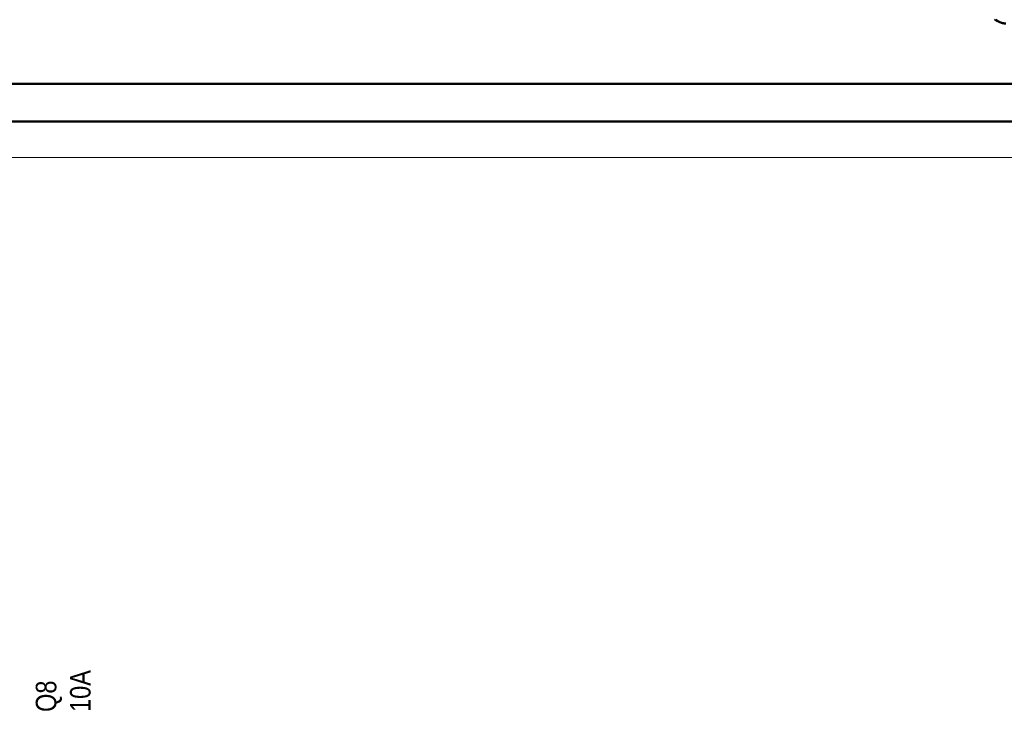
# Model space of a CAD drawing. Header units: millimetres. Extents: x -1290 to 1795, y -4192 to -1311.
# Tile 772 of 1056: x 1492 to 1521, y -2587 to -2567. Entities that reach past the tile are written whole.
import ezdxf

# ---------------------------------------------------------------- set-up
doc = ezdxf.new("R2010")
doc.units = ezdxf.units.MM
doc.layers.add('30', color=7, linetype='Continuous')
doc.layers.add('Aparatura', color=7, linetype='Continuous', lineweight=13)
doc.styles.get("Standard").update_dxf_attribs({"font": 'ARIALN.TTF', "width": 0.8})

# ---------------------------------------------------------------- blocks, each defined once
blk = doc.blocks.new('*U330')
at = {"layer": '30', "color": 7}
for points in [[(548.842747, -262.570286), (117.158256, -262.570286), (117.158256, -264.085087), (117.158256, -285.154588), (117.158256, -286.669389), (548.842747, -286.669389), (548.842747, -285.154588), (548.842747, -264.085087), (548.842747, -262.570286)], [(117.158256, -286.581416), (548.842747, -286.581416), (117.158256, -286.581416)], [(548.842747, -286.581416), (117.158256, -286.581416), (117.158256, -288.059158), (117.158256, -289.620546), (117.158256, -292.157801), (548.842747, -292.157801), (548.842747, -289.620546), (548.842747, -288.059158), (548.842747, -286.581416)], [(548.79978, -286.624505), (117.201224, -286.624505), (117.201224, -288.07941), (117.201224, -289.616668), (117.201224, -292.114713), (548.79978, -292.114713), (548.79978, -289.616668), (548.79978, -288.07941), (548.79978, -286.624505)], [(117.158256, -292.069829), (548.842747, -292.069829), (117.158256, -292.069829)]]:
    blk.add_lwpolyline(points, close=True, dxfattribs=at)
for points in [[(532.339558, -277.219991), (532.705489, -277.470273), (533.071421, -277.664937), (533.493649, -277.803982), (533.718838, -277.831791), (533.915878, -277.88741)], [(533.85721, -277.88741), (533.664157, -277.831791), (533.443525, -277.803982), (533.02984, -277.664937), (532.671314, -277.470273), (532.312787, -277.219991)], [(532.312787, -277.219991), (532.671314, -277.470273), (533.02984, -277.664937), (533.443525, -277.803982), (533.664157, -277.831791), (533.85721, -277.88741)], [(532.54341, -277.222366), (532.79358, -277.389288), (533.071546, -277.528389), (533.377308, -277.63967), (533.683071, -277.695311), (533.988833, -277.750951)], [(532.54341, -277.222366), (532.79358, -277.389288), (533.071546, -277.528389), (533.377308, -277.63967), (533.683071, -277.695311), (533.988833, -277.750951)], [(533.988833, -277.750951), (533.683071, -277.695311), (533.377308, -277.63967), (533.071546, -277.528389), (532.79358, -277.389288), (532.54341, -277.222366)], [(532.567323, -277.186771), (532.814129, -277.351445), (533.088359, -277.488673), (533.390012, -277.598455), (533.691664, -277.653346), (533.993317, -277.708237)]]:
    blk.add_lwpolyline(points, dxfattribs=at)
blk = doc.blocks.new('*U341')

msp = doc.modelspace()

# ---------------------------------------------------------------- linework, layer by layer
at = {"layer": 'Aparatura', "color": 7, "lineweight": 13}
msp.add_lwpolyline([(1524.161, -2570.724), (1437.795, -2570.724), (1437.795, -2561.708), (1524.161, -2561.708), (1524.161, -2570.724)], close=True, dxfattribs=at)
msp.add_lwpolyline([(1437.795, -2570.724), (1524.161, -2570.724)], dxfattribs=at)

# ---------------------------------------------------------------- block references
at = {"layer": 'Aparatura', "color": 7, "lineweight": 13, "xscale": 0.2, "yscale": 0.2, "zscale": 0.2}
msp.add_blockref('*U330', (1414.278, -2511.242), dxfattribs=at)
at = {"layer": 'Aparatura', "color": 7, "lineweight": 13}
ref = msp.add_blockref('*U341', (1398.59, -2541.227), dxfattribs=dict(at, xscale=0.2, yscale=0.2, zscale=0.2))
ref.add_attrib('Oznaczenie', 'Q8', (1493.34, -2586.927), dxfattribs={"layer": '0', "height": 0.6, "rotation": 90, "flags": 2})
ref.add_attrib('Pr¹d znamionowy', '10A', (1494.34, -2586.927), dxfattribs={"layer": '0', "height": 0.6, "rotation": 90, "flags": 2})

doc.saveas('drawing.dxf')
